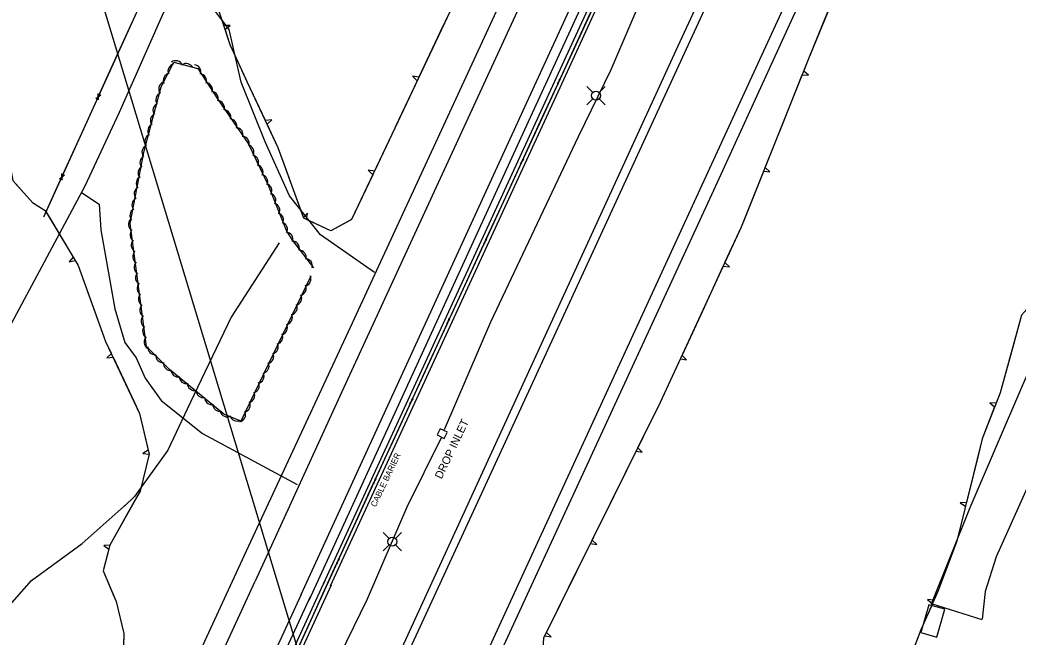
# Model space of a CAD drawing. Extents: x 978516 to 993312, y 1836504 to 1846212.
# Drawn here: x 982303.7 to 982802.5, y 1844355.2 to 1844663.6 of the extents above; entities that cross this region are included whole.
import ezdxf

# ---------------------------------------------------------------- set-up
doc = ezdxf.new("R2010")
doc.units = 0
for name, color, linetype in [('S_BUILDING', 7, 'Continuous'), ('S_DROP_INLET', 7, 'Continuous'), ('S_DROP_INLET_ANNOT', 7, 'Continuous'), ('S_EDGE_PAVEMENT', 7, 'Continuous'), ('S_FENCE', 7, 'Continuous'), ('S_MISC_STRUCTURES', 7, 'Continuous'), ('S_MISC_STRUCTURES_ANNOT', 7, 'Continuous'), ('S_SHOULDER', 7, 'Continuous'), ('S_STREAM', 7, 'Continuous'), ('S_TRAILS', 7, 'Continuous'), ('S_TREE', 7, 'Continuous'), ('S_UTILITY_POLE', 7, 'Continuous')]:
    doc.layers.add(name, color=color, linetype=linetype)

msp = doc.modelspace()

# ---------------------------------------------------------------- linework, layer by layer
at = {"layer": 'S_BUILDING'}
msp.add_lwpolyline([(982761.9, 1844355.25), (982765.87, 1844369.12), (982757.94, 1844371.38), (982753.98, 1844357.52)], close=True, dxfattribs=at)
at = {"layer": 'S_DROP_INLET'}
msp.add_lwpolyline([(982517.42, 1844457.6), (982513.64, 1844459.32), (982512.17, 1844456.2), (982515.75, 1844454.51), (982517.17, 1844457.5)], dxfattribs=at)
at = {"layer": 'S_EDGE_PAVEMENT'}
for points in [[(982716.97, 1845026.31), (982577.91, 1844723.53), (982466.47, 1844481.78), (982421.2, 1844383.21)], [(982444.31, 1844376.55), (982557.96, 1844624.42), (982637.69, 1844797.73), (982733.96, 1845006.57)], [(982779.67, 1844959.64), (982752.16, 1844900.15), (982714.25, 1844817.37), (982639.59, 1844655.47), (982545.18, 1844450.47), (982433.25, 1844207.72)], [(982511.65, 1844292.15), (982660.01, 1844614.55), (982735.58, 1844778.86), (982764.16, 1844843.59), (982802.52, 1844939.43)], [(982784.66, 1844363.91), (982759.2, 1844371.88), (982778.59, 1844420), (982804.91, 1844481.18), (982857.15, 1844599.47)], [(982878.18, 1844585.67), (982847.18, 1844516.44), (982809.9, 1844436.16), (982791.54, 1844395.33), (982786.06, 1844378.08), (982784.65, 1844364.16)], [(982273.73, 1844064.89), (982288.19, 1844094.69), (982356.96, 1844243.34), (982421.2, 1844383.21)], [(982444.31, 1844376.55), (982405.39, 1844292.19), (982337.22, 1844143.95), (982258.29, 1843972.49), (982199.49, 1843845.15), (982150.27, 1843738.07), (982091.93, 1843611.5), (982046.43, 1843512.73)]]:
    msp.add_lwpolyline(points, dxfattribs=at)
at = {"layer": 'S_FENCE'}
for p, q in [((982573.72, 1844634.01), (982572.18, 1844631.61)), ((982573.38, 1844634.22), (982572.52, 1844631.4)), ((982341.64, 1844624.25), (982344.09, 1844626.22)), ((982342.91, 1844623.61), (982342.82, 1844626.87)), ((982555.28, 1844594.05), (982553.74, 1844591.66)), ((982554.95, 1844594.26), (982554.08, 1844591.45)), ((982323.43, 1844584.2), (982325.89, 1844586.16)), ((982324.71, 1844583.55), (982324.62, 1844586.81)), ((982536.85, 1844554.1), (982535.31, 1844551.71)), ((982536.51, 1844554.31), (982535.65, 1844551.5)), ((982518.41, 1844514.15), (982516.87, 1844511.75)), ((982518.07, 1844514.36), (982517.21, 1844511.54)), ((982499.98, 1844474.2), (982498.43, 1844471.8)), ((982499.64, 1844474.41), (982498.77, 1844471.59)), ((982481.56, 1844434.22), (982480.03, 1844431.85)), ((982481.23, 1844434.46), (982480.36, 1844431.61)), ((982463.19, 1844394.24), (982461.67, 1844391.87)), ((982462.87, 1844394.48), (982462, 1844391.63))]:
    msp.add_line(p, q, dxfattribs=at)
for points in [[(982729.16, 1844972.65), (982610.65, 1844714.51), (982487.04, 1844446.64), (982450.34, 1844366.72)], [(982315.56, 1844565.15), (982362.08, 1844667.53), (982373.63, 1844696.16)], [(982590.55, 1844670.95), (982582.17, 1844652.79)], [(982351.97, 1844645.27), (982360.24, 1844663.48)], [(982582.17, 1844652.79), (982573.79, 1844634.62)], [(982343.69, 1844627.06), (982351.97, 1844645.27)], [(982572.11, 1844630.99), (982563.73, 1844612.83)], [(982333.76, 1844605.21), (982342.04, 1844623.42)], [(982563.73, 1844612.83), (982555.35, 1844594.67)], [(982325.49, 1844587), (982333.76, 1844605.21)], [(982553.68, 1844591.04), (982545.3, 1844572.88)], [(982315.56, 1844565.15), (982323.84, 1844583.36)], [(982545.3, 1844572.88), (982536.92, 1844554.72)], [(982535.24, 1844551.09), (982526.86, 1844532.93)], [(982526.86, 1844532.93), (982518.48, 1844514.77)], [(982516.8, 1844511.14), (982508.42, 1844492.98)], [(982508.42, 1844492.98), (982500.04, 1844474.82)], [(982498.37, 1844471.18), (982489.99, 1844453.02)], [(982489.99, 1844453.02), (982487.04, 1844446.64), (982481.63, 1844434.85)], [(982479.96, 1844431.22), (982471.61, 1844413.05)], [(982471.61, 1844413.05), (982463.27, 1844394.87)], [(982461.6, 1844391.24), (982453.25, 1844373.06)], [(982451.59, 1844369.22), (982399.56, 1844254.82), (982308.24, 1844057.91)], [(982451.59, 1844369.22), (982443.31, 1844351.02)], [(982453.25, 1844373.06), (982450.34, 1844366.72)]]:
    msp.add_lwpolyline(points, dxfattribs=at)
at = {"layer": 'S_MISC_STRUCTURES'}
for points in [[(982455.44, 1844381.81), (982582.57, 1844658.01), (982682.93, 1844875.18), (982749.29, 1845019.84)], [(982753.83, 1845020.94), (982654.57, 1844806.26), (982572.6, 1844627.51), (982458.78, 1844380.65)], [(982459.15, 1844381.2), (982401.18, 1844255.02), (982353.6, 1844151.37), (982293.53, 1844021.64), (982233.45, 1843890.75), (982165.83, 1843744.12), (982112.95, 1843629.64), (982097.77, 1843596.62), (982091.45, 1843577), (982071.61, 1843534.32), (982068.38, 1843535.71), (982088.3, 1843578.12), (982096.35, 1843601.36), (982110.1, 1843631.18), (982228.09, 1843887.64), (982301.61, 1844047.37), (982364.37, 1844183.75), (982455.44, 1844381.81), (982456.19, 1844383.33)]]:
    msp.add_lwpolyline(points, dxfattribs=at)
at = {"layer": 'S_SHOULDER'}
for points in [[(982416.97, 1844398.31), (982468.92, 1844510.12), (982585.55, 1844762.58), (982650.2, 1844904.23), (982717.39, 1845049.86)], [(982745.86, 1845020.89), (982678.39, 1844875.05), (982555.86, 1844608.6), (982448.09, 1844373.55)], [(982430.43, 1844210.12), (982524.82, 1844415.67), (982632.61, 1844650.66), (982722.13, 1844843.9), (982785.87, 1844983.8)], [(982805.21, 1844925.87), (982773.09, 1844849.82), (982754.04, 1844807.09), (982715.23, 1844720.47), (982650.33, 1844578.31), (982528.53, 1844314.43)], [(982281.93, 1844102.29), (982333.5, 1844217.4), (982416.97, 1844398.31)], [(982448.76, 1844375.28), (982356.61, 1844175.48), (982282.66, 1844014.59), (982233, 1843906.78), (982168.28, 1843765.4), (982106.74, 1843632.71), (982066.39, 1843545.71)]]:
    msp.add_lwpolyline(points, dxfattribs=at)
at = {"layer": 'S_STREAM'}
for points in [[(982669, 1844794.33), (982629.23, 1844709.1), (982599.06, 1844638.64), (982582.66, 1844605.2), (982538.86, 1844512.64), (982515.68, 1844458.77)], [(982433.25, 1844552.22), (982409.21, 1844515.13), (982392.51, 1844480.01), (982387.3, 1844469.07), (982377.6, 1844448.67), (982360.98, 1844425.41), (982355.98, 1844420.59)], [(982514.14, 1844454.86), (982497.09, 1844420.18), (982477.21, 1844374.11), (982453.29, 1844325.07)], [(982132.16, 1844138.37), (982137.18, 1844148.76), (982145.42, 1844153.75), (982167.18, 1844155.15), (982170.42, 1844160.69), (982167.39, 1844172.96), (982166.72, 1844203.11), (982170.4, 1844210.86), (982182.45, 1844216.17), (982193.94, 1844214.79), (982204.93, 1844220.21), (982218.31, 1844232.95), (982250.59, 1844271.66), (982258.78, 1844280.67), (982277.58, 1844287.8), (982274.47, 1844302.14), (982276.93, 1844341.68), (982281.81, 1844351.53), (982293.49, 1844365.5), (982309.38, 1844383.48), (982334.76, 1844402.04), (982357.2, 1844421.99)]]:
    msp.add_lwpolyline(points, dxfattribs=at)
at = {"layer": 'S_TRAILS'}
for points in [[(982480.91, 1844537.39), (982453.92, 1844556.23), (982438.43, 1844575.64), (982426.2, 1844602.63), (982414.3, 1844632.47), (982408.25, 1844658.79), (982399.89, 1844669.79), (982385.14, 1844677.69), (982379.61, 1844676.02), (982374.81, 1844665.87), (982353.28, 1844617.31), (982336.11, 1844580.59), (982259.95, 1844438.69)], [(982334.5, 1844577.42), (982343.2, 1844571.49), (982344.16, 1844558.79), (982351.14, 1844519.16), (982356.04, 1844502.41), (982361.77, 1844494.76), (982366.21, 1844484.55), (982374.26, 1844473.5), (982394.85, 1844456.91), (982442.26, 1844431.42)]]:
    msp.add_lwpolyline(points, dxfattribs=at)
at = {"layer": 'S_TREE'}
for p, q in [((982408.77, 1844660.79), (982405.6, 1844660.81)), ((982406.22, 1844658.95), (982408.77, 1844660.79)), ((982697.79, 1844635.99), (982695.39, 1844638.05)), ((982503.07, 1844635.02), (982499.96, 1844635.45)), ((982499.96, 1844635.45), (982502.23, 1844633.24)), ((982694.66, 1844636.23), (982697.79, 1844635.99)), ((982429.55, 1844613.62), (982426.41, 1844613.27)), ((982427.24, 1844611.49), (982429.55, 1844613.62)), ((982480.83, 1844588.05), (982477.72, 1844588.48)), ((982477.72, 1844588.48), (982479.99, 1844586.27)), ((982678.54, 1844587.75), (982676.13, 1844589.81)), ((982675.4, 1844587.99), (982678.54, 1844587.75)), ((982447.39, 1844567.03), (982445.18, 1844564.76)), ((982446.96, 1844563.91), (982447.39, 1844567.03)), ((982330.32, 1844545.09), (982328.25, 1844542.72)), ((982328.25, 1844542.72), (982331.33, 1844543.4)), ((982655.23, 1844540.56), (982658.34, 1844540.15)), ((982658.34, 1844540.15), (982656.04, 1844542.31)), ((982349.37, 1844496.87), (982347.08, 1844494.73)), ((982347.08, 1844494.73), (982350.21, 1844495.1)), ((982633.79, 1844494.24), (982636.91, 1844493.83)), ((982636.91, 1844493.83), (982634.6, 1844495.99)), ((982791.56, 1844472.04), (982788.42, 1844472.26)), ((982788.42, 1844472.26), (982790.84, 1844470.22)), ((982367.75, 1844448.59), (982365.05, 1844446.99)), ((982614.74, 1844447.55), (982612.5, 1844449.78)), ((982365.05, 1844446.99), (982368.19, 1844446.67)), ((982611.63, 1844448.04), (982614.74, 1844447.55)), ((982776.71, 1844422.46), (982773.57, 1844422.27)), ((982773.57, 1844422.27), (982776.24, 1844420.56)), ((982591.94, 1844401.45), (982589.7, 1844403.68)), ((982348.65, 1844401.12), (982345.53, 1844400.96)), ((982345.53, 1844400.96), (982348.16, 1844399.22)), ((982588.84, 1844401.94), (982591.94, 1844401.45)), ((982760.48, 1844373.66), (982757.36, 1844374.02)), ((982757.36, 1844374.02), (982759.7, 1844371.89)), ((982566.04, 1844355.84), (982569.15, 1844355.35)), ((982569.15, 1844355.35), (982566.9, 1844357.58))]:
    msp.add_line(p, q, dxfattribs=at)
for points in [[(982651.52, 1844963.87), (982636.07, 1844928.85), (982611.61, 1844876.57), (982556.07, 1844746.97), (982518.7, 1844668.03), (982491.03, 1844609.59), (982469.38, 1844563.86), (982459.07, 1844558.15), (982445.51, 1844564.6), (982432.78, 1844599.68), (982417.49, 1844632.27), (982408.82, 1844651.15), (982401.38, 1844673.5), (982389.02, 1844706.35), (982395.47, 1844750.8), (982400.87, 1844768.21), (982410.26, 1844797.51), (982414.6, 1844850.48), (982427.18, 1844910.58), (982437.11, 1844993.7)], [(982804.27, 1844516.15), (982793.6, 1844477.25), (982784.63, 1844454.32), (982771.91, 1844403.14), (982762.4, 1844378), (982753.89, 1844358.77), (982745.95, 1844337.86), (982738.36, 1844319.23), (982714.53, 1844295.87), (982689.69, 1844277.63), (982652.61, 1844282.07), (982618.06, 1844296.21), (982598.05, 1844295.25), (982570.83, 1844296.38), (982562.48, 1844305.77), (982565.59, 1844354.93), (982623.79, 1844472.62), (982664.33, 1844560.24), (982697.9, 1844644.34), (982729.23, 1844720.38), (982762.23, 1844784.33), (982785.41, 1844824.53), (982793.95, 1844870.65), (982830.34, 1844936.28)], [(982405.6, 1844660.81), (982401.38, 1844673.5), (982397.29, 1844684.38)], [(982704.84, 1844661.19), (982714.37, 1844684.31)], [(982524.47, 1844680.21), (982518.7, 1844668.03), (982513.77, 1844657.62)], [(982299.87, 1844669.43), (982295.8, 1844661.17), (982287.04, 1844652.25), (982278.36, 1844646.68), (982281.7, 1844641.57), (982293.66, 1844618.48), (982300.13, 1844583.32), (982310.03, 1844572.3), (982316.34, 1844568.32), (982332.82, 1844540.93), (982346.52, 1844502.9), (982363.51, 1844467.01), (982368.2, 1844446.61), (982363.69, 1844428.13), (982348.64, 1844401.08), (982345.35, 1844388.33), (982351.79, 1844373.03), (982355.59, 1844357.06), (982355.13, 1844336.97), (982343.7, 1844315.15), (982331.57, 1844293.44), (982320.31, 1844275.73)], [(982415.82, 1844635.91), (982408.82, 1844651.15), (982406.22, 1844658.95)], [(982695.39, 1844638.05), (982697.9, 1844644.34), (982704.84, 1844661.19)], [(982513.77, 1844657.62), (982503.07, 1844635.02)], [(982449.11, 1844535.64), (982414.16, 1844463.08), (982405.58, 1844466.66), (982378.51, 1844488.87), (982366.93, 1844500.48), (982358.84, 1844561.84), (982365.73, 1844598.14), (982374.23, 1844630.19), (982380.66, 1844642.52), (982392.58, 1844639.34), (982402.34, 1844624.16), (982417.78, 1844601.91), (982427.7, 1844580.97), (982437.13, 1844557.77), (982439.96, 1844553.46), (982450.36, 1844539.74)], [(982426.41, 1844613.27), (982417.49, 1844632.27), (982415.82, 1844635.91)], [(982502.23, 1844633.24), (982491.53, 1844610.65)], [(982685.4, 1844613.02), (982694.66, 1844636.23)], [(982436.86, 1844588.44), (982432.78, 1844599.68), (982427.24, 1844611.49)], [(982491.53, 1844610.65), (982491.03, 1844609.59), (982480.83, 1844588.05)], [(982676.13, 1844589.81), (982685.4, 1844613.02)], [(982445.39, 1844564.94), (982436.86, 1844588.44)], [(982479.99, 1844586.27), (982469.38, 1844563.86), (982469.21, 1844563.76)], [(982666.14, 1844564.78), (982675.4, 1844587.99)], [(982300.97, 1844582.39), (982310.03, 1844572.3), (982316.34, 1844568.32), (982317.46, 1844566.47)], [(982317.46, 1844566.47), (982330.32, 1844545.09)], [(982469.21, 1844563.76), (982459.07, 1844558.15), (982446.96, 1844563.91)], [(982656.04, 1844542.31), (982664.33, 1844560.24), (982666.14, 1844564.78)], [(982331.33, 1844543.4), (982332.82, 1844540.93), (982340.31, 1844520.14)], [(982644.91, 1844518.28), (982655.23, 1844540.56)], [(982340.31, 1844520.14), (982346.52, 1844502.9), (982349.37, 1844496.87)], [(982806.96, 1844519.08), (982804.27, 1844516.15), (982798.72, 1844495.91)], [(982634.6, 1844495.99), (982644.91, 1844518.28)], [(982350.21, 1844495.1), (982360.9, 1844472.51)], [(982623.46, 1844471.96), (982623.79, 1844472.62), (982633.79, 1844494.24)], [(982798.72, 1844495.91), (982793.6, 1844477.25), (982791.56, 1844472.04)], [(982360.9, 1844472.51), (982363.51, 1844467.01), (982367.75, 1844448.59)], [(982612.5, 1844449.78), (982623.46, 1844471.96)], [(982790.84, 1844470.22), (982784.63, 1844454.32), (982782.73, 1844446.69)], [(982368.19, 1844446.67), (982368.2, 1844446.61), (982363.69, 1844428.13), (982360.82, 1844422.96)], [(982600.67, 1844425.86), (982611.63, 1844448.04)], [(982782.73, 1844446.69), (982776.71, 1844422.46)], [(982589.7, 1844403.68), (982600.67, 1844425.86)], [(982360.82, 1844422.96), (982348.66, 1844401.12)], [(982776.24, 1844420.56), (982771.91, 1844403.14), (982769.45, 1844396.65)], [(982348.16, 1844399.22), (982345.35, 1844388.33), (982350.68, 1844375.66)], [(982577.87, 1844379.76), (982588.84, 1844401.94)], [(982769.45, 1844396.65), (982762.4, 1844378), (982760.48, 1844373.66)], [(982566.9, 1844357.58), (982577.87, 1844379.76)], [(982350.68, 1844375.66), (982351.79, 1844373.03), (982355.59, 1844357.06), (982355.46, 1844351.33)], [(982759.7, 1844371.89), (982753.89, 1844358.77), (982750.27, 1844349.25)], [(982564.14, 1844331.98), (982565.59, 1844354.93), (982566.04, 1844355.84)]]:
    msp.add_lwpolyline(points, dxfattribs=at)
for centre, major_axis, ratio, start_param, end_param in [((982381.54, 1844639.57), (-3.01, -2.05), 0.999803, 2.967615, 4.740815), ((982381.3, 1844638.02), (-1.74, -3.2), 0.996834, 3.842562, 5.615763), ((982386.8, 1844638.16), (-3.01, -2.05), 0.999803, 2.967615, 4.740815), ((982390.54, 1844637.6), (-2.93, 2.16), 0.997466, 3.461666, 5.234867), ((982378.93, 1844633.3), (-1.74, -3.2), 0.996834, 3.842562, 5.615763), ((982393.36, 1844633.07), (-2.93, 2.16), 0.997466, 3.461666, 5.234867), ((982376.69, 1844629.12), (-0.94, -3.52), 0.996439, 3.828, 5.6012), ((982396.28, 1844628.67), (-2.93, 2.16), 0.997466, 3.461666, 5.234867), ((982375.21, 1844623.67), (-0.94, -3.52), 0.996439, 3.828, 5.6012), ((982399.18, 1844624.23), (-2.93, 2.16), 0.997466, 3.461667, 5.234867), ((982402.28, 1844619.64), (-2.5, 2.65), 0.99787, 3.674776, 5.447977), ((982373.81, 1844618.41), (-0.94, -3.52), 0.996439, 3.828, 5.6012), ((982405.47, 1844614.99), (-2.5, 2.65), 0.99787, 3.674776, 5.447977), ((982372.49, 1844613.28), (-0.94, -3.52), 0.996439, 3.828, 5.6012), ((982408.45, 1844610.56), (-2.5, 2.65), 0.99787, 3.674776, 5.447977), ((982371.21, 1844608.15), (-0.94, -3.52), 0.996439, 3.828, 5.6012), ((982411.53, 1844606.26), (-2.5, 2.65), 0.99787, 3.674776, 5.447977), ((982369.77, 1844603.01), (-0.94, -3.52), 0.996439, 3.828, 5.6012), ((982414.58, 1844601.93), (-2.5, 2.65), 0.99787, 3.674776, 5.447977), ((982368.29, 1844597.56), (-0.94, -3.52), 0.996439, 3.828, 5.6012), ((982416.96, 1844597.53), (1.08, 3.48), 0.99511, 4.572218, 6.345419), ((982367.31, 1844592.41), (-1.35, -3.38), 0.996242, 4.018112, 5.791313), ((982419.34, 1844592.42), (1.08, 3.48), 0.99511, 4.572218, 6.345419), ((982366.35, 1844587.19), (-1.35, -3.38), 0.996242, 4.018112, 5.791313), ((982421.55, 1844587.58), (1.08, 3.48), 0.99511, 4.572218, 6.345419), ((982365.44, 1844581.99), (-1.35, -3.38), 0.996242, 4.018112, 5.791313), ((982423.87, 1844582.84), (1.08, 3.48), 0.99511, 4.572218, 6.345419), ((982364.37, 1844576.76), (-1.35, -3.38), 0.996242, 4.018112, 5.791313), ((982426, 1844578.2), (2.9, 2.2), 0.954583, 5.145019, 6.91822), ((982363.29, 1844571.22), (-1.35, -3.38), 0.996242, 4.018112, 5.791313), ((982427.96, 1844573.37), (2.9, 2.2), 0.954583, 5.145019, 6.91822), ((982362.27, 1844565.87), (-1.35, -3.38), 0.996242, 4.018112, 5.791313), ((982429.97, 1844568.35), (2.9, 2.2), 0.954583, 5.145019, 6.91822), ((982361.56, 1844561.5), (-1.17, -3.45), 0.995727, 4.284829, 6.05803), ((982431.83, 1844563.59), (2.9, 2.2), 0.954583, 5.145019, 6.91822), ((982362.33, 1844556.27), (-1.17, -3.45), 0.995727, 4.284829, 6.05803), ((982433.8, 1844558.93), (2.9, 2.2), 0.954583, 5.145019, 6.91822), ((982362.95, 1844550.98), (-1.17, -3.45), 0.995727, 4.284829, 6.05803), ((982436.45, 1844554.03), (-3.62, -0.38), 0.989203, 2.725555, 4.498756), ((982439.7, 1844549.45), (-3.37, 1.39), 0.997392, 3.293896, 5.067097), ((982443.09, 1844544.93), (-3.37, 1.39), 0.997392, 3.293896, 5.067097), ((982363.65, 1844545.38), (-1.17, -3.45), 0.995727, 4.284829, 6.05803), ((982446.25, 1844540.64), (-3.37, 1.39), 0.997392, 3.293896, 5.067097), ((982364.36, 1844539.99), (-1.17, -3.45), 0.995727, 4.284829, 6.05803), ((982365.09, 1844534.74), (-1.17, -3.45), 0.995727, 4.284829, 6.05803), ((982445.5, 1844534.24), (1.46, 3.34), 0.996757, 3.788586, 5.561787), ((982365.85, 1844529.52), (-1.17, -3.45), 0.995727, 4.284829, 6.05803), ((982443.12, 1844529.47), (1.46, 3.34), 0.996757, 3.788586, 5.561787), ((982366.48, 1844524.22), (-1.17, -3.45), 0.995727, 4.284829, 6.05803), ((982440.89, 1844524.68), (1.46, 3.34), 0.996757, 3.788586, 5.561787), ((982367.18, 1844518.62), (-1.17, -3.45), 0.995727, 4.284829, 6.05803), ((982438.62, 1844519.88), (1.46, 3.34), 0.996757, 3.788586, 5.561787), ((982367.89, 1844513.23), (-1.17, -3.45), 0.995727, 4.284829, 6.05803), ((982436.25, 1844514.98), (1.46, 3.34), 0.996757, 3.788586, 5.561787), ((982368.62, 1844507.98), (-1.17, -3.45), 0.995727, 4.284829, 6.05803), ((982433.77, 1844509.91), (1.46, 3.34), 0.996757, 3.788586, 5.561787), ((982369.38, 1844502.76), (-1.17, -3.45), 0.995727, 4.284829, 6.05803), ((982431.39, 1844505.14), (1.46, 3.34), 0.996757, 3.788586, 5.561787), ((982371.21, 1844499.95), (0.67, -3.58), 0.997902, 4.425186, 6.198387), ((982429.17, 1844500.35), (1.46, 3.34), 0.996757, 3.788586, 5.561787), ((982375.17, 1844495.94), (0.67, -3.58), 0.997902, 4.425186, 6.198387), ((982426.9, 1844495.55), (1.46, 3.34), 0.996757, 3.788586, 5.561787), ((982379.01, 1844492.08), (0.67, -3.58), 0.997902, 4.425186, 6.198387), ((982382.82, 1844488.78), (2.7, -2.45), 0.998905, 3.874859, 5.64806), ((982424.53, 1844490.65), (1.46, 3.34), 0.996757, 3.788586, 5.561787), ((982386.95, 1844485.48), (2.7, -2.45), 0.998905, 3.874859, 5.64806), ((982422.05, 1844485.58), (1.46, 3.34), 0.996757, 3.788586, 5.561787), ((982391.03, 1844482.04), (2.7, -2.45), 0.998905, 3.874859, 5.64806), ((982395.37, 1844478.44), (2.7, -2.45), 0.998905, 3.874859, 5.64806), ((982419.67, 1844480.8), (1.46, 3.34), 0.996757, 3.788586, 5.561787), ((982399.57, 1844474.98), (2.7, -2.45), 0.998905, 3.874859, 5.64806), ((982417.44, 1844476.01), (1.46, 3.34), 0.996757, 3.788586, 5.561787), ((982403.7, 1844471.65), (2.7, -2.45), 0.998905, 3.874859, 5.64806), ((982415.17, 1844471.22), (1.46, 3.34), 0.996757, 3.788586, 5.561787), ((982407.24, 1844468.93), (-0.26, -3.63), 0.99714, 5.072559, 6.845759), ((982412.12, 1844466.81), (-0.26, -3.63), 0.99714, 5.072559, 6.845759), ((982412.81, 1844466.32), (1.46, 3.34), 0.996757, 3.788586, 5.561787)]:
    msp.add_ellipse(centre, major_axis=major_axis, ratio=ratio, start_param=start_param, end_param=end_param, dxfattribs=at)
at = {"layer": 'S_UTILITY_POLE'}
for p, q in [((982590, 1844627.37), (982587.02, 1844630.35)), ((982593.18, 1844627.37), (982596.16, 1844630.35)), ((982590, 1844624.19), (982587.02, 1844621.2)), ((982593.18, 1844624.19), (982596.16, 1844621.2)), ((982488.17, 1844404.5), (982485.19, 1844407.48)), ((982491.35, 1844404.5), (982494.33, 1844407.48)), ((982488.17, 1844401.32), (982485.19, 1844398.34)), ((982491.35, 1844401.32), (982494.33, 1844398.34))]:
    msp.add_line(p, q, dxfattribs=at)
msp.add_lwpolyline([(982551.45, 1843989.01), (982341.16, 1844684.77), (982446.38, 1845348.34)], dxfattribs=at)
for centre in [(982591.6, 1844625.78), (982489.77, 1844402.92)]:
    msp.add_circle(centre, 2.21, dxfattribs=at)

# ---------------------------------------------------------------- texts
at = {"layer": 'S_DROP_INLET_ANNOT'}
msp.add_text('DROP INLET', height=4, rotation=64.6647, dxfattribs=at).set_placement((982514.42, 1844433.88))
at = {"layer": 'S_MISC_STRUCTURES_ANNOT'}
msp.add_text('CABLE BARIER', height=3.0003, rotation=64.5984, dxfattribs=at).set_placement((982481.51, 1844419.93))

doc.saveas('drawing.dxf')
